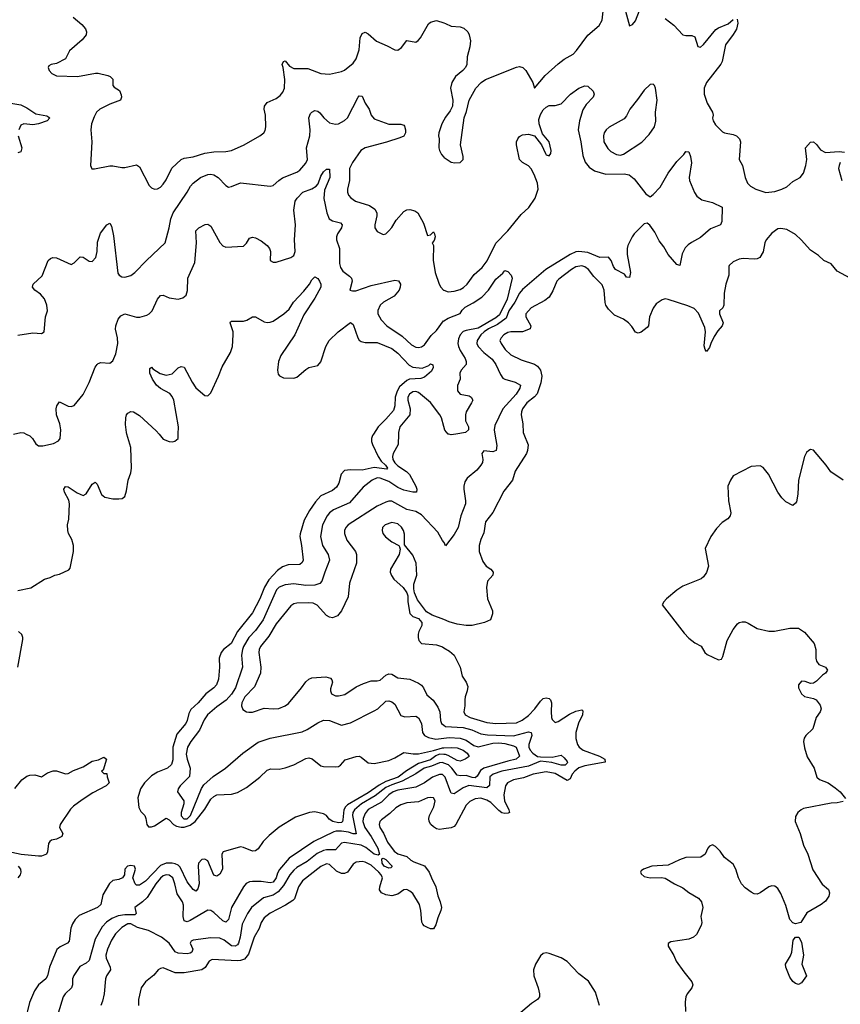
# Model space of a CAD drawing. Header units: inches. Extents: x 2001573 to 2220545, y 644482 to 846830.
# Tile 733 of 755: x 2157142 to 2162671, y 806159 to 812792. Entities that reach past the tile are written whole.
import ezdxf

# ---------------------------------------------------------------- set-up
doc = ezdxf.new("R2010")
doc.units = ezdxf.units.IN
doc.header["$MEASUREMENT"] = 0
for name, color, linetype in [('C1850', 7, 'Continuous'), ('C1851', 7, 'Continuous'), ('C1860', 7, 'Continuous'), ('C1861', 7, 'Continuous')]:
    doc.layers.add(name, color=color, linetype=linetype)

msp = doc.modelspace()

# ---------------------------------------------------------------- linework, layer by layer
at = {"layer": 'C1850', "color": 5}
for points, elevation in [([(2157130, 808946.7), (2157216.3, 808963.7), (2157310, 809022), (2157346.8, 809033.2), (2157378, 809050), (2157410, 809057.3), (2157474, 809086), (2157483.2, 809096.8), (2157504, 809210), (2157505.1, 809250), (2157494, 809290), (2157471.1, 809330), (2157466, 809350), (2157464.7, 809390), (2157472.9, 809427.1), (2157478.1, 809530), (2157474.2, 809554.2), (2157443.9, 809610), (2157440.3, 809630), (2157450, 809648.4), (2157470, 809645.8), (2157530, 809603.9), (2157570, 809586.7), (2157590, 809597.1), (2157630, 809663), (2157650, 809676.3), (2157663.8, 809663.8), (2157694.1, 809594.1), (2157715.6, 809575.6), (2157770, 809564.4), (2157810, 809564.6), (2157832.5, 809567.5), (2157850, 809579.1), (2157862.2, 809617.8), (2157872.5, 809690), (2157890, 809739.1), (2157895.7, 809770), (2157890.5, 809910), (2157864.7, 810000)], 320), ([(2157186.8, 810000), (2157210, 809988.3), (2157228.3, 809970), (2157250, 809935.3), (2157270, 809920.2), (2157298.8, 809921.2), (2157370, 809938), (2157404.4, 809955.6), (2157414.7, 809970), (2157417.5, 810000)], 340), ([(2159525.9, 810000), (2159519.8, 809990), (2159512, 809970), (2159512.1, 809950), (2159519.2, 809930), (2159556.8, 809850), (2159578.1, 809818.1), (2159607.1, 809790), (2159620.7, 809770), (2159616.1, 809763.9), (2159530, 809774.5), (2159450, 809757.7), (2159370, 809760.7), (2159330, 809754.3), (2159307.5, 809730), (2159292, 809670), (2159276.6, 809643.4), (2159250, 809620.3), (2159170, 809583.5), (2159135.6, 809544.4), (2159094.5, 809485.5), (2159059, 809421), (2159031.1, 809328.9), (2159029.2, 809310), (2159041.4, 809250), (2159052.6, 809150), (2159045.7, 809134.3), (2159030, 809122.7), (2158950, 809119.3), (2158913, 809107), (2158878.1, 809081.9), (2158820.5, 809019.5), (2158792, 808970), (2158760.8, 808890), (2158710, 808795.9), (2158609, 808670), (2158567.1, 808590), (2158515.5, 808550), (2158498.8, 808530), (2158486.2, 808490), (2158487.5, 808430), (2158481.3, 808350), (2158468.9, 808311.1), (2158450.2, 808290), (2158395.3, 808250), (2158345.3, 808190), (2158294.3, 808145.7), (2158281.4, 808118.6), (2158270.9, 808070), (2158262, 808050), (2158200.7, 807979.3), (2158174.3, 807890), (2158173.6, 807806.4), (2158165.1, 807774.9), (2158138.6, 807750), (2158070, 807722.8), (2158030, 807696.9), (2157984, 807650), (2157956.1, 807610), (2157939, 807550), (2157944.6, 807484.6), (2157958.2, 807458.2), (2157984.7, 807430), (2157992.9, 807410), (2157998.5, 807370), (2158010, 807353.7), (2158030, 807353.6), (2158050, 807362.2), (2158130, 807412.2), (2158150, 807402.2), (2158179.5, 807370), (2158198.9, 807358.9), (2158230, 807351.8), (2158250, 807352.9), (2158290, 807365.9), (2158323.9, 807390), (2158390, 807472.9), (2158430, 807540.9), (2158450, 807558.9), (2158470, 807569), (2158570, 807575.1), (2158610, 807585.7), (2158670, 807620.5), (2158761.2, 807690), (2158810, 807735.4), (2158835.1, 807744.9), (2158890, 807743.9), (2158930, 807750.8), (2158990, 807772.8), (2159070, 807814.5), (2159090, 807818.2), (2159113.5, 807813.5), (2159170, 807764.3), (2159190, 807759.8), (2159270, 807758), (2159290, 807760.2), (2159304.4, 807770), (2159334.3, 807805.7), (2159410, 807829.3), (2159430, 807830.2), (2159443.3, 807823.2), (2159490, 807786.6), (2159530, 807780.7), (2159630, 807801.4), (2159670, 807819.1), (2159730, 807854.7), (2159793.4, 807846.6), (2159830, 807847), (2159931.1, 807868.9), (2159990, 807886.9), (2160000, 807887.2)], 320), ([(2158081.9, 810000), (2158110, 809966.4), (2158149.2, 809950.8), (2158170, 809947.7), (2158186.6, 809953.4), (2158209.2, 809970.8), (2158209.9, 810000)], 320), ([(2159693.4, 810000), (2159691, 809930), (2159659.5, 809870), (2159653.5, 809850), (2159656.9, 809830), (2159670, 809807), (2159690, 809786.8), (2159749.2, 809749.2), (2159768.2, 809728.2), (2159811.5, 809650), (2159817.9, 809630), (2159815.3, 809610), (2159791.9, 809608.1), (2159730, 809621.5), (2159690, 809640.8), (2159630, 809679.9), (2159570, 809703), (2159550, 809706.4), (2159518, 809690), (2159456.2, 809643.8), (2159363.3, 809536.7), (2159256.5, 809490), (2159230.2, 809470), (2159212.9, 809450), (2159182.1, 809390), (2159168.9, 809310), (2159181.5, 809250), (2159220.1, 809190), (2159230.2, 809150), (2159197.5, 809070), (2159178.6, 809010), (2159165.2, 808994.8), (2159130, 808983.4), (2159070, 808979.5), (2158990, 808990.6), (2158930, 808985.6), (2158890.3, 808970), (2158872.7, 808950), (2158781.6, 808750), (2158730, 808676.8), (2158686.9, 808630), (2158650, 808568.6), (2158642.5, 808550), (2158636.6, 808510), (2158644.2, 808430), (2158596.6, 808290), (2158570, 808248.4), (2158533.3, 808206.7), (2158470, 808161.9), (2158407.8, 808110), (2158384.4, 808075.6), (2158354, 808006), (2158295.6, 807930), (2158271.9, 807890), (2158264.9, 807844.9), (2158270.1, 807810.1), (2158290.4, 807749.6), (2158285.8, 807694.2), (2158223.1, 807630), (2158210.3, 807610), (2158205.7, 807590), (2158247.6, 807530), (2158248, 807510), (2158230.1, 807450), (2158230, 807429.1), (2158247.5, 807407.5), (2158270, 807409.2), (2158293.9, 807430), (2158366.7, 807613.3), (2158382.3, 807637.7), (2158445.7, 807694.3), (2158529.3, 807750), (2158646, 807850), (2158750, 807925.2), (2158830, 807950.9), (2159045.9, 807994.1), (2159079.6, 808010), (2159150, 808056), (2159190, 808073.4), (2159230, 808071.5), (2159310, 808039.5), (2159370, 808054.9), (2159530, 808135.5), (2159554.3, 808150), (2159610, 808200.3), (2159630, 808203.1), (2159650, 808197.4), (2159670, 808180.4), (2159710, 808103.7), (2159735.9, 808095.9), (2159810, 808099.6), (2159830, 808088.5), (2159849.1, 808050), (2159856.5, 807990), (2159870.2, 807970.2), (2159897.2, 807957.2), (2159945.5, 807945.5), (2160000, 807951.6)], 340), ([(2160000, 809271.8), (2159990, 809282.9), (2159959, 809339), (2159850, 809456.3), (2159810, 809479.7), (2159750, 809492.4), (2159650, 809547.8), (2159630, 809547.8), (2159610, 809541.2), (2159550, 809514.2), (2159356, 809390), (2159339.6, 809370), (2159331.6, 809350), (2159330.3, 809330), (2159346.3, 809286.3), (2159403.7, 809210), (2159410.3, 809190), (2159410.3, 809130.3), (2159364.4, 808995.6), (2159355.3, 808904.7), (2159311, 808809), (2159283, 808777), (2159250, 808763.5), (2159230, 808767.8), (2159210, 808779.3), (2159146.8, 808846.8), (2159120.5, 808860.5), (2159090, 808863.9), (2159010, 808861.6), (2158990, 808856.4), (2158970, 808842.6), (2158870, 808723.1), (2158821.5, 808638.5), (2158764, 808570), (2158755.3, 808550), (2158754.1, 808530), (2158767.6, 808430), (2158765.5, 808390), (2158723.5, 808296.5), (2158658.1, 808230), (2158638.9, 808190), (2158637.6, 808170), (2158645.9, 808145.9), (2158669.4, 808129.4), (2158686.5, 808126.5), (2158710, 808127.2), (2158790, 808152.9), (2158850, 808148.3), (2158888.3, 808151.7), (2158929.9, 808170.1), (2158953.7, 808186.3), (2159041.4, 808290), (2159070, 808331.4), (2159090, 808350.2), (2159110, 808359.1), (2159204, 808364), (2159235.1, 808355.1), (2159244.8, 808344.8), (2159248.9, 808330), (2159236.4, 808283.6), (2159235.6, 808270), (2159243.2, 808250), (2159270, 808236.3), (2159290, 808236.1), (2159333.3, 808246.7), (2159410, 808297.6), (2159459.1, 808320.9), (2159510, 808338.2), (2159550, 808336.9), (2159570, 808343.2), (2159610, 808376.2), (2159630, 808384.2), (2159650, 808382), (2159690, 808359.3), (2159770, 808349.3), (2159830, 808322.8), (2159848.3, 808308.4), (2159862.3, 808290), (2159884.6, 808244.6), (2159928.3, 808208.3), (2159959.9, 808159.9), (2159972.9, 808130), (2159978.3, 808070), (2159985, 808050), (2160000, 808038.6)], 360), ([(2160000, 808750.3), (2159920.5, 808780.5), (2159882, 808802), (2159822.9, 808882.9), (2159802.7, 808930), (2159797.6, 808957.6), (2159798.7, 808990), (2159817.7, 809050), (2159812.9, 809130), (2159790, 809183.7), (2159734.2, 809254.2), (2159734, 809326), (2159727.9, 809350), (2159713.7, 809373.7), (2159690, 809395.2), (2159650, 809405.4), (2159605.3, 809390), (2159587.3, 809370), (2159583.5, 809350), (2159589.3, 809330), (2159607.2, 809307.2), (2159650, 809275.2), (2159696, 809250), (2159701.4, 809241.4), (2159704.9, 809224.9), (2159699.3, 809190), (2159640.3, 809090), (2159638.7, 809070), (2159646.6, 809046.6), (2159663, 809023), (2159726, 808966), (2159750.6, 808930.6), (2159757.3, 808910), (2159758, 808870), (2159770.7, 808790.7), (2159790, 808771.3), (2159830, 808758), (2159850.7, 808730.7), (2159850.7, 808710), (2159830.4, 808670), (2159827.2, 808652.8), (2159825.7, 808630), (2159830.4, 808610), (2159850, 808588.8), (2159950, 808581.6), (2159990, 808566), (2160000, 808560.3)], 380), ([(2157129.2, 808430), (2157164.1, 808615.9), (2157164.5, 808630), (2157156.2, 808650), (2157135.1, 808670)], 320), ([(2157110, 807612.7), (2157156.2, 807670), (2157190, 807695.3), (2157210, 807703), (2157244, 807704), (2157290, 807691.3), (2157330, 807718.8), (2157367.8, 807732.2), (2157390, 807732.2), (2157450, 807710.4), (2157470, 807714.4), (2157505.7, 807734.3), (2157570, 807758.5), (2157630, 807796.5), (2157673.8, 807806.2), (2157710, 807824), (2157726.8, 807810), (2157703.6, 807736.4), (2157694, 807730), (2157710, 807714), (2157730, 807714), (2157731, 807691), (2157744.7, 807650), (2157726, 807630), (2157635.9, 807584.1), (2157563.8, 807536.2), (2157505.4, 807494.6), (2157485.5, 807474.5), (2157416, 807370), (2157411.3, 807350), (2157434, 807310), (2157426, 807290), (2157390, 807272), (2157356.3, 807263.7), (2157344.9, 807255.1), (2157337.3, 807242.7), (2157330, 807186), (2157322, 807170), (2157290, 807157.2), (2157270, 807156), (2157151.5, 807168.5), (2157090, 807182.5)], 280), ([(2160000, 807841.6), (2159970, 807843.1), (2159946.2, 807833.8), (2159910, 807805.9), (2159830, 807780.1), (2159748.7, 807731.3), (2159691.4, 807690), (2159610, 807659.8), (2159564.2, 807635.8), (2159490, 807583.5), (2159350, 807501.6), (2159336.7, 807490), (2159326.7, 807470), (2159318.9, 807401.1), (2159316.6, 807390), (2159310, 807383.9), (2159290, 807381.3), (2159251.2, 807391.2), (2159227.1, 807407.1), (2159210, 807429.8), (2159190, 807441.8), (2159130, 807455.7), (2159094, 807450), (2158999.5, 807420.5), (2158890, 807351.9), (2158823.1, 807296.9), (2158783.6, 807256.4), (2158750, 807206.6), (2158730, 807193.1), (2158710, 807189.8), (2158650, 807215.4), (2158630, 807218.8), (2158513.5, 807186.5), (2158503.8, 807170), (2158508.7, 807070), (2158490, 807035.3), (2158470, 807021), (2158449.2, 807029.2), (2158410, 807125.7), (2158390, 807137.2), (2158370, 807134.1), (2158347.2, 807110), (2158344.6, 807090), (2158352.3, 806970), (2158342.7, 806937.3), (2158330, 806921.1), (2158310, 806932.1), (2158270, 806982.9), (2158222.5, 807082.5), (2158210, 807095.6), (2158190, 807105.7), (2158169.6, 807109.6), (2158130, 807108.5), (2158090, 807093.3), (2157990, 806988.7), (2157950, 806960.8), (2157930, 806962), (2157920.5, 806970), (2157903.6, 807010), (2157921.7, 807070), (2157915, 807090), (2157890, 807093.9), (2157869.2, 807090), (2157850.3, 807070), (2157848.4, 807030), (2157834, 807010), (2157810, 806999.1), (2157770, 806992), (2157747, 806973), (2157703.1, 806896.9), (2157688.9, 806830), (2157667.6, 806810), (2157543.7, 806756.3), (2157515.3, 806730), (2157498.1, 806701.9), (2157487.3, 806672.7), (2157474.9, 806585.1), (2157463.7, 806570), (2157414.4, 806545.6), (2157392.3, 806527.7), (2157342.3, 806410), (2157330.1, 806349.9), (2157318.6, 806330), (2157270, 806288.9), (2157242.7, 806250), (2157207.3, 806170), (2157179.6, 806050)], 320), ([(2160000, 807783.2), (2159990, 807787), (2159970, 807785.3), (2159916.8, 807763.2), (2159867.9, 807750), (2159810, 807710.9), (2159718.9, 807661.1), (2159650, 807637.9), (2159610, 807619), (2159537.7, 807562.3), (2159445.5, 807510), (2159398.5, 807470), (2159386.3, 807450), (2159384, 807430), (2159410, 807307.9), (2159390, 807306.7), (2159358.4, 807318.4), (2159310, 807326.1), (2159273.9, 807326.1), (2159258.4, 807321.6), (2159123.8, 807256.2), (2158957.5, 807142.5), (2158892.3, 807067.7), (2158878.4, 807041.6), (2158869.4, 807010), (2158850, 806981), (2158830, 806977), (2158770, 806986.5), (2158710, 806986.2), (2158690, 806982.8), (2158668.1, 806971.9), (2158649.1, 806950), (2158568.3, 806811.7), (2158550.1, 806729.9), (2158530, 806712.6), (2158510, 806721), (2158450, 806778), (2158430, 806790.8), (2158410, 806792.8), (2158290, 806722.2), (2158270, 806713.7), (2158250, 806721.6), (2158242.6, 806750), (2158246.7, 806826.8), (2158239.8, 806850), (2158203, 806903), (2158188.5, 806970), (2158174, 807010), (2158150, 807029.3), (2158130, 807030.9), (2158110, 807023.4), (2158090, 807008.3), (2158059.2, 806970), (2158001.4, 806878.6), (2157970, 806848.7), (2157917.8, 806810), (2157927.8, 806770), (2157918.9, 806761.1), (2157850, 806760.6), (2157805.9, 806754.1), (2157762.5, 806737.5), (2157727.1, 806712.9), (2157698.9, 806681.1), (2157650, 806598), (2157610, 806454.8), (2157590, 806435.9), (2157547.3, 806412.7), (2157506.2, 806353.8), (2157498.6, 806330), (2157498.5, 806290), (2157491.5, 806270), (2157448.9, 806230), (2157435.3, 806210), (2157400.9, 806099.1)], 340), ([(2160000, 807696.9), (2159990, 807706.6), (2159970, 807707.8), (2159924, 807690), (2159868.5, 807651.5), (2159810, 807620.9), (2159690, 807601), (2159659, 807590), (2159628.7, 807570), (2159579, 807521), (2159490, 807470.8), (2159470, 807443.7), (2159456.3, 807410), (2159455, 807390), (2159467.8, 807350), (2159509.7, 807290), (2159554.6, 807210), (2159566.7, 807170), (2159557.1, 807162.9), (2159530, 807170.5), (2159474.2, 807214.2), (2159442.9, 807230), (2159330, 807249.3), (2159310, 807244), (2159270, 807200.5), (2159210, 807199.1), (2159190, 807194.8), (2159145.5, 807174.5), (2159078.9, 807121.1), (2159010, 807079.3), (2158990, 807061.6), (2158962.7, 807030), (2158920.2, 806959.8), (2158884.6, 806915.4), (2158850, 806894.4), (2158784, 806876), (2158703, 806810), (2158676, 806770), (2158641.9, 806698.1), (2158628.4, 806610), (2158616.3, 806570), (2158610, 806559.4), (2158593.1, 806550), (2158570, 806553.6), (2158519.8, 806590), (2158490, 806604.9), (2158430, 806606.4), (2158310.2, 806589.8), (2158296.5, 806583.5), (2158291.5, 806570), (2158309.2, 806530), (2158302.8, 806510), (2158290, 806502.4), (2158270, 806498.8), (2158210, 806502.3), (2158190, 806512.1), (2158149.7, 806570), (2158098.3, 806610), (2158010, 806655.5), (2157935.6, 806675.6), (2157890, 806699.9), (2157870, 806701.1), (2157830, 806675.8), (2157787.3, 806632.7), (2157761.3, 806590), (2157733.5, 806530), (2157722.1, 806490), (2157723.9, 806470), (2157752.9, 806410), (2157753.1, 806390), (2157727.8, 806350), (2157720.3, 806330), (2157711.7, 806228.3), (2157699.9, 806180.1), (2157688.3, 806151.7)], 360), ([(2160000, 807341.3), (2159970, 807337.1), (2159950, 807341.6), (2159930, 807353.8), (2159912.9, 807370), (2159901.7, 807390), (2159898.5, 807410), (2159902.4, 807430), (2159933.1, 807490), (2159942.2, 807530), (2159931.2, 807550), (2159910, 807553.1), (2159890, 807549.8), (2159830, 807523.9), (2159750, 807515), (2159710, 807503.7), (2159677.1, 807482.9), (2159635.9, 807444.1), (2159579.1, 807400.9), (2159568.4, 807390), (2159563, 807370), (2159568.7, 807350), (2159592.3, 807312.3), (2159620.6, 807250), (2159665.4, 807190), (2159690, 807172.5), (2159750, 807154.2), (2159777.3, 807130), (2159798.5, 807118.5), (2159870, 807092), (2159902, 807050), (2159916.5, 807010), (2159946.8, 806950), (2159958.3, 806890), (2159974.8, 806850), (2159983.5, 806810), (2159980.2, 806790), (2159958.5, 806741.5), (2159945.3, 806694.7), (2159930, 806668.2), (2159910, 806668.1), (2159890, 806675.9), (2159867.9, 806687.9), (2159858.7, 806698.7), (2159852.1, 806712.1), (2159845.2, 806790), (2159836.1, 806830), (2159790, 806904.2), (2159770, 806922), (2159750, 806932.2), (2159730, 806929.8), (2159690, 806900.3), (2159650, 806889.9), (2159610, 806896.8), (2159580.5, 806910), (2159567.2, 806930), (2159568.7, 806950), (2159585.5, 807010), (2159577.8, 807030), (2159561.3, 807050), (2159510, 807096.7), (2159470, 807116.7), (2159450, 807121.3), (2159410, 807117), (2159390, 807102), (2159351.5, 807048.5), (2159330, 807039.3), (2159310, 807039.3), (2159276.2, 807056.2), (2159230, 807100.3), (2159210, 807104.1), (2159170, 807086.5), (2159048.5, 806991.5), (2159020.4, 806950), (2158993.6, 806870), (2158982, 806858), (2158933.3, 806826.6), (2158830, 806772.6), (2158790, 806740.3), (2158770.1, 806710), (2158754.8, 806670), (2158721.9, 806610), (2158684.3, 806495.7), (2158656.2, 806463.8), (2158630, 806452.9), (2158610, 806451.1), (2158440.1, 806459.9), (2158418.3, 806450), (2158392.7, 806407.3), (2158370, 806391.6), (2158250.7, 806370.7), (2158190, 806369.9), (2158110, 806403.5), (2158090, 806400.4), (2158075.3, 806390), (2158045.4, 806354.6), (2157989.1, 806310), (2157961.1, 806270), (2157942.7, 806190), (2157943.8, 806150)], 380), ([(2157131.6, 807090), (2157147.2, 807070), (2157150.3, 807050), (2157144.9, 807030), (2157130.4, 807010)], 280)]:
    msp.add_lwpolyline(points, dxfattribs=dict(at, elevation=elevation))
at = {"layer": 'C1850', "color": 5, "elevation": 360}
msp.add_lwpolyline([(2159630, 807075.7), (2159597.6, 807090), (2159584, 807110), (2159581.8, 807138.2), (2159590, 807143.6), (2159610, 807134.5), (2159651, 807090), (2159650, 807086), (2159642.6, 807077.4)], close=True, dxfattribs=at)
at = {"layer": 'C1851', "color": 5}
for points, elevation in [([(2157502.8, 812810), (2157560.9, 812760.9), (2157586, 812730), (2157593, 812710), (2157590.5, 812690), (2157564.2, 812655.8), (2157478, 812582), (2157450.4, 812529.6), (2157390, 812497.2), (2157354, 812490), (2157338, 812482), (2157334, 812470), (2157342, 812450), (2157358, 812430), (2157390, 812414), (2157530.7, 812410.7), (2157652.1, 812432.1), (2157671.8, 812431.8), (2157736, 812416), (2157750.8, 812410), (2157770, 812390.8), (2157770.7, 812350), (2157778.5, 812338.5), (2157815.3, 812315.2), (2157825.8, 812285.9), (2157827.2, 812270), (2157820.5, 812250), (2157750, 812223.2), (2157682.4, 812190), (2157659.5, 812170), (2157643, 812137), (2157627.2, 812090), (2157622.6, 812050), (2157628.5, 811970), (2157618.8, 811810), (2157627.5, 811787.5), (2157647.1, 811787.1), (2157750, 811808.7), (2157770, 811808.5), (2157830, 811795.5), (2157850, 811796.3), (2157930, 811815.5), (2157950, 811802), (2158014.7, 811674.7), (2158030, 811659.3), (2158050, 811650.4), (2158070, 811653.7), (2158090, 811664.2), (2158110, 811683.7), (2158130, 811712.7), (2158168, 811792), (2158230, 811851.5), (2158250, 811860.2), (2158310, 811869.2), (2158390, 811892.8), (2158450, 811902), (2158530, 811903.8), (2158570, 811912), (2158653.6, 811950), (2158759.3, 812010), (2158786, 812030), (2158795.3, 812044.7), (2158800.5, 812070), (2158797.2, 812150), (2158788.8, 812190), (2158791.2, 812210), (2158810, 812233.7), (2158870, 812261.7), (2158897.4, 812282.6), (2158915.9, 812304.1), (2158927.2, 812330), (2158929, 812390), (2158918, 812470), (2158909.8, 812490), (2158919, 812510), (2158930, 812514.4), (2158960.2, 812480.2), (2158990, 812464), (2159083.4, 812463.4), (2159170, 812428.7), (2159230, 812425.3), (2159310, 812442.4), (2159330, 812453), (2159390, 812500.3), (2159410, 812528.5), (2159429.2, 812590), (2159435.6, 812670), (2159450, 812700.4), (2159470, 812708.2), (2159490, 812696.4), (2159546.7, 812646.7), (2159617, 812617), (2159670, 812588.4), (2159690, 812586), (2159714.1, 812605.9), (2159750, 812652.4), (2159810, 812641.7), (2159827, 812653), (2159842.6, 812670), (2159896.6, 812763.4), (2159910, 812776.3), (2159950, 812787.3), (2160000, 812771)], 380), ([(2157070, 812232.8), (2157150, 812218.4), (2157190, 812199.4), (2157250, 812157.1), (2157324.4, 812144.4), (2157345.5, 812130), (2157327.7, 812110), (2157270, 812089.9), (2157230, 812083.4), (2157170.2, 812089.8), (2157150, 812082), (2157136.3, 812050)], 360), ([(2157130, 810667.7), (2157230, 810682.8), (2157290, 810678), (2157308, 810690), (2157317.2, 810790), (2157329.3, 810830.7), (2157325.1, 810870), (2157310, 810912.7), (2157282, 810942), (2157243.7, 810970), (2157229.5, 810990), (2157232.3, 811010), (2157293, 811067), (2157335.1, 811170), (2157350, 811183.7), (2157365.2, 811190), (2157390, 811188.9), (2157490, 811144), (2157510, 811154), (2157550, 811194), (2157570, 811193), (2157610, 811166), (2157630, 811163.1), (2157655, 811190), (2157664.2, 811230), (2157667.1, 811292.9), (2157686.8, 811353.2), (2157730, 811410.6), (2157750, 811421), (2157761.1, 811401.1), (2157775.4, 811335.4), (2157804.6, 811084.6), (2157811.7, 811071.7), (2157830, 811060.4), (2157850, 811057.6), (2157890, 811068.7), (2157918.7, 811090), (2157995.8, 811170), (2158122.6, 811290), (2158149.8, 811390), (2158159.6, 811450), (2158176.1, 811490), (2158270.7, 811630), (2158292.7, 811670), (2158310.9, 811690), (2158361, 811730), (2158410, 811750.1), (2158430, 811751.8), (2158450, 811746.4), (2158479.5, 811730), (2158530, 811674.4), (2158550, 811664.2), (2158570, 811667.7), (2158630, 811692.8), (2158830, 811670.3), (2158850, 811675.3), (2158888.2, 811710), (2158913.6, 811726.4), (2159010, 811765.8), (2159030, 811778.5), (2159070, 811825.7), (2159081.2, 811850), (2159074.8, 811930), (2159096.3, 812010), (2159099.5, 812050), (2159089.7, 812130), (2159100.7, 812159.3), (2159110, 812170.4), (2159130, 812179.5), (2159150, 812175.3), (2159164.1, 812164.1), (2159190.3, 812130), (2159230, 812098), (2159270, 812088.4), (2159290, 812091.8), (2159330, 812113.7), (2159350, 812130.4), (2159423.1, 812270), (2159430, 812279.5), (2159450, 812277.3), (2159470.3, 812230), (2159497.4, 812190), (2159510.3, 812150), (2159530, 812124.4), (2159628.9, 812088.9), (2159710, 812087.5), (2159730, 812080.8), (2159734.8, 812074.8), (2159742, 812050), (2159741.8, 812030), (2159730, 812008.7), (2159703.9, 811996.1), (2159613.3, 811966.7), (2159470, 811928.2), (2159441.5, 811910), (2159383.9, 811830), (2159364.4, 811790), (2159365.2, 811710), (2159350.2, 811650), (2159350.3, 811630), (2159358.3, 811610), (2159372.5, 811592.5), (2159405.3, 811570), (2159499.8, 811539.8), (2159535.9, 811515.9), (2159547.9, 811490), (2159549.1, 811470), (2159534.3, 811410), (2159535.3, 811390), (2159550, 811366), (2159590, 811345.5), (2159610, 811350.4), (2159630, 811368.7), (2159650, 811392.2), (2159679, 811441), (2159730, 811499.7), (2159750, 811510.2), (2159770, 811513.5), (2159804, 811504), (2159823.7, 811490), (2159862.2, 811422.2), (2159890, 811338), (2159910, 811342), (2159930, 811362), (2159936, 811350), (2159941, 811330), (2159934.4, 811305.6), (2159922, 811290), (2159930.8, 811270.8), (2159927.5, 811172.5), (2159940.8, 811090), (2159968.1, 811010), (2159979.8, 810990), (2159997.8, 810970), (2160000, 810969.2)], 360), ([(2160000, 812116.5), (2159986.4, 812090), (2159966.7, 812030), (2159964.9, 812010), (2159968.7, 811990), (2159966.7, 811930), (2159970.4, 811910), (2159983.6, 811883.6), (2160000, 811866.4)], 380), ([(2157132.5, 812010), (2157157.8, 811930), (2157150, 811902.9), (2157130, 811894.8)], 360), ([(2157417.5, 810000), (2157420.4, 810030), (2157411.9, 810070), (2157389.7, 810130), (2157387.8, 810170), (2157392, 810190), (2157410, 810217.3), (2157470, 810188.9), (2157490, 810186.4), (2157510, 810194), (2157570, 810267.3), (2157610, 810348), (2157649.8, 810450.2), (2157664.5, 810470), (2157670, 810476.3), (2157690, 810482), (2157750, 810478.8), (2157770, 810494.8), (2157790, 810541), (2157803.5, 810610), (2157801.8, 810650), (2157787.3, 810707.3), (2157789.4, 810730), (2157806.2, 810773.8), (2157823.5, 810796.5), (2157850, 810811.5), (2157930, 810787.8), (2157952.5, 810787.5), (2157999.1, 810800.9), (2158015.1, 810810), (2158035.1, 810830), (2158070.9, 810909.1), (2158090, 810934.9), (2158110, 810936.4), (2158150, 810918.7), (2158210, 810910.5), (2158242, 810918), (2158264.1, 810935.9), (2158273.1, 810966.9), (2158275.3, 811050), (2158322.5, 811157.5), (2158333.4, 811290), (2158328.3, 811370), (2158349, 811391), (2158392.4, 811412.4), (2158410, 811414.4), (2158430, 811401.6), (2158490, 811290.6), (2158510, 811267.7), (2158530, 811259.1), (2158650, 811265.5), (2158670, 811286.8), (2158690, 811320.7), (2158710, 811327.7), (2158730, 811323), (2158770, 811301.6), (2158810.4, 811270), (2158826, 811250), (2158832.7, 811230), (2158830.7, 811170.7), (2158850, 811158.8), (2158870, 811159.1), (2158970, 811190.3), (2158990, 811204.4), (2158998, 811230), (2158992.7, 811310), (2159000.2, 811410), (2158989.8, 811510), (2158998.4, 811570), (2159010.9, 811590), (2159049.9, 811630.1), (2159110, 811651.8), (2159140.3, 811670), (2159152.6, 811687.4), (2159170, 811737), (2159190, 811767.6), (2159210, 811784.6), (2159230, 811786), (2159231.2, 811730), (2159196.2, 811643.8), (2159191.3, 811588.7), (2159210.7, 811490.7), (2159228.1, 811450), (2159250, 811436.5), (2159304, 811424), (2159314.9, 811410), (2159310.1, 811389.9), (2159283.6, 811350), (2159276.1, 811330), (2159275.8, 811310), (2159296.5, 811250), (2159296.1, 811150), (2159302.9, 811122.9), (2159319, 811099), (2159365.3, 811065.3), (2159378, 811050), (2159381.7, 811030), (2159366, 810970), (2159384.5, 810964.5), (2159406.6, 810966.6), (2159510, 811000.8), (2159670, 811037.2), (2159693.4, 811033.4), (2159706.7, 811010), (2159705.8, 810990), (2159698.6, 810970), (2159664.7, 810930), (2159592.6, 810890), (2159571, 810870), (2159554.1, 810834.1), (2159555.2, 810810), (2159577.8, 810770), (2159616.5, 810730), (2159719.4, 810659.4), (2159782.6, 810602.6), (2159810, 810586), (2159830, 810583.5), (2159850, 810587.4), (2159870, 810600.7), (2159914.9, 810665.1), (2159950, 810698.7), (2159997.5, 810762.5), (2160000, 810764)], 340), ([(2158209.9, 810000), (2158211.1, 810048.9), (2158181.3, 810230), (2158170, 810254.5), (2158153.7, 810273.7), (2158090, 810307.6), (2158064.4, 810330), (2158037.6, 810370), (2158019.1, 810410), (2158018, 810442), (2158030, 810450.4), (2158039.5, 810439.5), (2158088.6, 810408.6), (2158130, 810397.8), (2158170, 810406.3), (2158210, 810446), (2158230, 810455.6), (2158250, 810450.4), (2158303.9, 810350), (2158330, 810313.1), (2158390, 810260.4), (2158410, 810258), (2158430, 810277.3), (2158482.5, 810390), (2158506.2, 810453.8), (2158562.9, 810550), (2158569.7, 810570.3), (2158575.1, 810590), (2158581.6, 810670), (2158579.7, 810690), (2158559.5, 810750), (2158562.7, 810757.3), (2158570, 810762), (2158650, 810760.9), (2158672.1, 810767.9), (2158710, 810790.5), (2158730, 810790.4), (2158790, 810757), (2158810, 810751.8), (2158830, 810753.4), (2158850, 810761.7), (2158921.6, 810810), (2158956.9, 810843.1), (2158987.4, 810890), (2159057.2, 810962.8), (2159094.3, 811010), (2159110, 811040.7), (2159130, 811059.1), (2159150, 811048.2), (2159161.7, 811030), (2159171.1, 811010), (2159170.2, 810990), (2159130, 810915.1), (2159056.7, 810803.3), (2158996.6, 810670), (2158901.4, 810530), (2158887, 810490), (2158880.2, 810430), (2158884.1, 810404.1), (2158891.8, 810391.8), (2158919.9, 810379.9), (2158990, 810377.1), (2159010, 810383), (2159070, 810436.4), (2159090, 810448.4), (2159150, 810461.6), (2159170, 810487.3), (2159204.1, 810590), (2159227.6, 810630), (2159288.5, 810690), (2159370, 810753), (2159390, 810738.8), (2159420.2, 810650), (2159430, 810632.2), (2159443.4, 810623.4), (2159470, 810617.1), (2159550, 810617.7), (2159650, 810577.9), (2159690, 810546.1), (2159765.3, 810465.3), (2159790, 810452.4), (2159854.4, 810445.6), (2159897.7, 810462.3), (2159910, 810473.5), (2159926.1, 810466.1), (2159928.7, 810448.7), (2159916.7, 810423.3), (2159870, 810383.2), (2159844.4, 810375.6), (2159769.3, 810370.7), (2159750, 810361.1), (2159702.1, 810317.9), (2159684.9, 810290), (2159671.9, 810250), (2159668.7, 810190), (2159659.8, 810160.2), (2159610, 810100.2), (2159556.6, 810050), (2159525.9, 810000)], 320), ([(2160000, 810051.5), (2159983.2, 810110), (2159973.6, 810130), (2159910, 810213), (2159830, 810280.7), (2159810, 810287.3), (2159790, 810284), (2159768.7, 810270), (2159757.7, 810250), (2159756.4, 810230), (2159773.2, 810170), (2159769.6, 810130.4), (2159704.1, 810050), (2159693.7, 810010), (2159693.4, 810000)], 340), ([(2157864.7, 810000), (2157861.9, 810010), (2157856, 810064), (2157857.6, 810110), (2157862.6, 810130), (2157870, 810141.6), (2157890, 810152.2), (2157910, 810150.3), (2157950, 810125.7), (2158062.8, 810022.8), (2158081.9, 810000)], 320), ([(2157100.7, 810000), (2157150, 810011.1), (2157170, 810008.5), (2157186.8, 810000)], 340)]:
    msp.add_lwpolyline(points, dxfattribs=dict(at, elevation=elevation))
at = {"layer": 'C1860', "color": 5}
for points, elevation in [([(2160538.2, 810000), (2160568.2, 809928.2), (2160563.6, 809890), (2160556.1, 809870), (2160480.2, 809750), (2160463.1, 809690), (2160404, 809616), (2160330, 809472.3), (2160279.7, 809410), (2160270, 809336), (2160248.7, 809291.3), (2160236.8, 809250), (2160238.6, 809210), (2160262, 809142), (2160285.7, 809110), (2160315.8, 809090), (2160332.3, 809070), (2160328.9, 809050), (2160294.4, 809010), (2160286.5, 808966.5), (2160293.8, 808890), (2160327.2, 808810), (2160327, 808790), (2160314, 808750), (2160274.8, 808730), (2160190, 808710.8), (2160149.8, 808709.8), (2160090, 808719.8), (2160036.4, 808736.4), (2160000, 808750.3)], 380), ([(2160344, 810000), (2160356.1, 809923.9), (2160351.4, 809890), (2160330, 809879.8), (2160270, 809887.3), (2160255.8, 809870), (2160262, 809830), (2160259.5, 809810), (2160248.5, 809790), (2160223, 809757), (2160157.4, 809702.6), (2160142.2, 809677.8), (2160134.6, 809650), (2160134.6, 809630), (2160146, 809550), (2160144.9, 809530), (2160113.7, 809450), (2160096.1, 809370), (2160070, 809323.7), (2160010, 809248), (2160001.6, 809270), (2160000, 809271.8)], 360), ([(2160081.6, 810000), (2160050, 809995.1), (2160032.4, 810000)], 340), ([(2162690, 809689.6), (2162606.5, 809746.5), (2162575.8, 809790), (2162490, 809892.7), (2162470, 809897.2), (2162458, 809890), (2162444.1, 809875.9), (2162430, 809848.7), (2162388.7, 809690), (2162383.8, 809596.2), (2162374.9, 809545.1), (2162370, 809535.3), (2162350, 809519), (2162304.8, 809544.8), (2162277.2, 809570), (2162250, 809609), (2162187.3, 809730), (2162150, 809775.1), (2162130, 809786.6), (2162070, 809782), (2161950, 809719.3), (2161930.6, 809690), (2161913.4, 809650), (2161918, 809550), (2161932.2, 809470), (2161928, 809450), (2161913.4, 809430), (2161875.3, 809404.7), (2161836.5, 809363.5), (2161799.3, 809310), (2161760.7, 809230), (2161782, 809110), (2161770, 809068.7), (2161750, 809039), (2161734.2, 809025.8), (2161610, 808975.1), (2161570, 808949.4), (2161498.8, 808890), (2161481, 808870), (2161471.3, 808850), (2161619, 808659), (2161650, 808626), (2161690, 808594.8), (2161732.7, 808572.7), (2161758.8, 808530), (2161774.6, 808514.6), (2161850, 808478.8), (2161870, 808484.7), (2161879.1, 808500.9), (2161908.2, 808610), (2161950, 808684), (2161978.3, 808721.7), (2161990, 808730.5), (2162010, 808735.5), (2162030, 808734.9), (2162050, 808726.4), (2162111.1, 808691.1), (2162190, 808672.6), (2162226.3, 808673.7), (2162330, 808693.1), (2162390, 808691.8), (2162430, 808666), (2162494.4, 808590), (2162504.9, 808550), (2162505.7, 808490), (2162510.5, 808470), (2162527, 808447), (2162571.3, 808430), (2162584.7, 808410), (2162571.3, 808390), (2162550, 808377.2), (2162510, 808335.1), (2162490, 808322), (2162470, 808320.7), (2162434.1, 808334.1), (2162410, 808334.8), (2162388.1, 808310), (2162389.2, 808290), (2162410, 808250.4), (2162430, 808233.4), (2162490, 808219.5), (2162509, 808209), (2162535.1, 808175.1), (2162541.1, 808150), (2162535.8, 808130), (2162508.9, 808090), (2162485.1, 808014.9), (2162438, 807970), (2162427.5, 807952.5), (2162423.6, 807930), (2162430, 807886), (2162447.1, 807827.1), (2162494.3, 807750), (2162513.7, 807690), (2162530, 807673.7), (2162590, 807650.3), (2162636.7, 807616.7), (2162670.2, 807590.2), (2162704.9, 807544.9)], 420), ([(2160000, 808560.3), (2160038.6, 808538.6), (2160070.4, 808510), (2160109.1, 808429.1), (2160122.4, 808370), (2160149.3, 808329.3), (2160160.8, 808300.8), (2160158, 808270), (2160143.2, 808230), (2160140.8, 808210), (2160142.2, 808170), (2160135.4, 808130), (2160144.5, 808110), (2160176.9, 808090), (2160290, 808056.4), (2160351.1, 808051.1), (2160490, 808055.4), (2160528, 808072), (2160570, 808105.2), (2160613.6, 808150), (2160650, 808201.1), (2160670, 808218.5), (2160690, 808223.6), (2160710, 808218.7), (2160718.7, 808210), (2160724.6, 808190), (2160722, 808130), (2160726, 808090), (2160730, 808078), (2160750, 808057.1), (2160770, 808064.2), (2160847.2, 808112.8), (2160890, 808134.2), (2160930, 808143), (2160936.5, 808136.5), (2160934.3, 808110), (2160906.7, 808053.3), (2160890.1, 807990), (2160889.5, 807950), (2160900.2, 807910), (2160911.5, 807890), (2160938, 807870), (2161048.9, 807830), (2161083.9, 807810), (2161086.4, 807790), (2160950, 807765), (2160910, 807751.5), (2160881.2, 807730), (2160865.4, 807710), (2160850, 807677.4), (2160830, 807666.6), (2160750, 807713.2), (2160690, 807724.3), (2160602.6, 807710), (2160535.7, 807684.3), (2160469.7, 807670.3), (2160441.7, 807658.3), (2160428.4, 807650), (2160414.6, 807630), (2160404.6, 807570), (2160408.7, 807528.7), (2160438.4, 807470), (2160442.8, 807450), (2160434, 807446), (2160410, 807444.2), (2160390, 807449.8), (2160370, 807463.5), (2160317.3, 807517.3), (2160290, 807535), (2160250, 807547.2), (2160210, 807543.6), (2160174.7, 807525.3), (2160150, 807500.3), (2160080.7, 807370), (2160070, 807357.3), (2160050, 807348.2), (2160000, 807341.3)], 380), ([(2160000, 808038.6), (2160010, 808031), (2160130, 808023.2), (2160187.7, 808007.7), (2160250, 807980.3), (2160294.1, 807974.1), (2160470, 807966.8), (2160570, 807993.3), (2160588, 807990), (2160592.5, 807970), (2160571.6, 807910), (2160571.8, 807890), (2160581, 807870), (2160598.3, 807850), (2160630, 807829.2), (2160650, 807825.2), (2160730, 807823), (2160790, 807836.1), (2160810, 807820.3), (2160830, 807795.6), (2160833.7, 807790), (2160830, 807782.4), (2160816.4, 807770), (2160790.7, 807769.3), (2160728.2, 807788.2), (2160650, 807797.8), (2160570, 807763.7), (2160390, 807729.9), (2160331, 807710), (2160310, 807691.2), (2160308.1, 807631.9), (2160290, 807617), (2160167.2, 807632.8), (2160130, 807617.9), (2160070, 807575.7), (2160050, 807581), (2160046.7, 807586.7), (2160008.5, 807688.5), (2160000, 807696.9)], 360), ([(2160000, 807951.6), (2160035.6, 807955.6), (2160110, 807952.3), (2160150, 807938.6), (2160202.8, 807902.8), (2160230, 807894.1), (2160330, 807919.1), (2160370, 807921.2), (2160410, 807916.9), (2160470, 807900.6), (2160487.9, 807890), (2160508.4, 807830), (2160487.4, 807810), (2160430, 807797), (2160270, 807748.6), (2160246.1, 807733.9), (2160224.8, 807695.2), (2160210, 807685.5), (2160190, 807687.1), (2160150, 807699.6), (2160110, 807698), (2160090, 807702.2), (2160054.1, 807750), (2160031.4, 807771.4), (2160000, 807783.2)], 340), ([(2160000, 807887.2), (2160050.9, 807889.1), (2160090, 807885.8), (2160130, 807870.1), (2160157.8, 807850), (2160170.9, 807829.1), (2160143.1, 807810), (2160110, 807796.8), (2160090, 807802.2), (2160030, 807835.4), (2160010, 807841.1), (2160000, 807841.6)], 320), ([(2162690, 807525.1), (2162650, 807516.4), (2162610, 807514.2), (2162423, 807477), (2162407.7, 807470), (2162384.9, 807450), (2162370, 807424), (2162366.5, 807390), (2162399.7, 807310), (2162422.6, 807230), (2162452.2, 807170), (2162484.8, 807064.8), (2162549, 806969), (2162591.3, 806931.3), (2162598.3, 806910), (2162593, 806887), (2162570, 806853.6), (2162541.3, 806830), (2162445.8, 806774.2), (2162405.5, 806710), (2162370, 806701.6), (2162350, 806706.6), (2162329.7, 806730), (2162304.4, 806824.4), (2162270, 806905.1), (2162250, 806938.7), (2162230, 806954), (2162210, 806957), (2162190, 806949.6), (2162130.7, 806910), (2162110, 806901.6), (2162090, 806902.4), (2162070, 806913.6), (2162030, 806944.2), (2162006, 806970), (2161984.7, 807010), (2161967.6, 807070), (2161950, 807102.7), (2161890, 807148.7), (2161860.7, 807190), (2161830, 807221.3), (2161810, 807232.3), (2161790, 807225.1), (2161777.6, 807210), (2161760.3, 807170), (2161731.1, 807148.9), (2161630, 807146.9), (2161587, 807133), (2161510, 807095.6), (2161402, 807090), (2161344.7, 807070), (2161330, 807059), (2161325.5, 807050), (2161330, 807038), (2161350, 807020.5), (2161390.7, 807010.7), (2161467.2, 807012.8), (2161490, 807008.4), (2161554.8, 806970), (2161610, 806943.8), (2161650, 806913), (2161714.3, 806874.3), (2161735.5, 806850), (2161745.5, 806810), (2161730.5, 806750), (2161738, 806710), (2161733, 806690), (2161702.8, 806630), (2161681, 806610), (2161650, 806598.4), (2161530, 806579), (2161511.6, 806568.4), (2161511.3, 806550), (2161548.3, 806488.3), (2161565.5, 806450), (2161616.5, 806376.5), (2161670.3, 806310.3), (2161676.3, 806290), (2161670.7, 806270), (2161638.8, 806230), (2161630.5, 806209.5), (2161625.5, 806174.5), (2161628.2, 806110)], 420), ([(2161049.5, 806150), (2161021.3, 806241.3), (2160974.7, 806314.7), (2160910, 806364.5), (2160830, 806446), (2160790, 806472.3), (2160710, 806501.2), (2160690, 806505.2), (2160670, 806501.2), (2160650, 806485.2), (2160618, 806430), (2160603.8, 806390), (2160605.5, 806350), (2160635.5, 806270), (2160644.9, 806230), (2160644, 806210), (2160630.8, 806190), (2160590, 806163.7), (2160430.7, 806030)], 420)]:
    msp.add_lwpolyline(points, dxfattribs=dict(at, elevation=elevation))
at = {"layer": 'C1860', "color": 5, "elevation": 420}
msp.add_lwpolyline([(2162390, 806293.2), (2162370, 806299.3), (2162350, 806312.7), (2162330, 806341.2), (2162304.7, 806410), (2162302.4, 806430), (2162334.9, 806485.1), (2162343.5, 806510), (2162354, 806590), (2162370, 806610.3), (2162390.5, 806610), (2162410, 806578), (2162423, 806490), (2162410.6, 806430), (2162442.8, 806350), (2162410, 806304)], close=True, dxfattribs=at)
at = {"layer": 'C1861', "color": 5}
for points, elevation in [([(2161224.2, 812850), (2161250, 812751.3), (2161270, 812759.1), (2161290, 812785.5), (2161350, 812936.4)], 380), ([(2160000, 811866.4), (2160003.1, 811863.1), (2160050, 811833.4), (2160072.9, 811827.1), (2160109.4, 811830.6), (2160129.4, 811850.6), (2160129.5, 811870.5), (2160112.7, 811950), (2160136.8, 812130), (2160152.7, 812172.7), (2160170.8, 812250), (2160214.8, 812330), (2160251, 812370), (2160280.5, 812390), (2160490, 812472.9), (2160510, 812476), (2160531.1, 812471.1), (2160553.1, 812450), (2160599.3, 812370), (2160610, 812332), (2160683.5, 812416.5), (2160770, 812494.4), (2160810, 812526.7), (2160870, 812560.8), (2160894.3, 812585.7), (2160970, 812688), (2161046.2, 812753.8), (2161066.2, 812790), (2161074.8, 812870)], 380), ([(2160000, 812771), (2160010, 812767.7), (2160050, 812748.2), (2160110, 812743.8), (2160134.6, 812734.6), (2160160.7, 812710), (2160170.6, 812690), (2160179.1, 812650), (2160174.9, 812610), (2160158, 812542), (2160153.7, 812490), (2160146, 812470), (2160128.7, 812450), (2160079, 812410), (2160054.7, 812370), (2160045, 812330), (2160060.5, 812250), (2160058.4, 812210), (2160041.5, 812178.5), (2160010, 812136), (2160000, 812116.5)], 380), ([(2161490, 812801), (2161550, 812755.8), (2161610, 812690.4), (2161630, 812685.5), (2161670, 812686.8), (2161690, 812676), (2161711, 812611), (2161730, 812607.7), (2161750, 812624.9), (2161833.1, 812726.9), (2161850, 812737.7), (2161916, 812764), (2161950, 812794.4)], 380), ([(2161974.8, 812794.8), (2161981.1, 812770), (2161971.2, 812728.8), (2161950, 812692.3), (2161897.3, 812622.7), (2161873.8, 812510), (2161866.2, 812493.8), (2161768.2, 812370), (2161754, 812330), (2161754, 812290), (2161774, 812230), (2161810.2, 812170), (2161813.7, 812150), (2161810.5, 812129.5), (2161815.3, 812110), (2161830, 812084.4), (2161876.9, 812036.9), (2161890.2, 812030.2), (2161950, 812019.2), (2161970.3, 812010), (2161992.1, 811990), (2161997.5, 811970), (2161990.3, 811850.3), (2162011.3, 811810), (2162029.5, 811729.5), (2162045.8, 811690), (2162066.3, 811670), (2162101.3, 811650), (2162170, 811628.8), (2162230, 811635.9), (2162276.2, 811650), (2162310, 811666), (2162350, 811701.5), (2162401.3, 811730), (2162422.7, 811757.3), (2162439.4, 811810), (2162445.7, 811850), (2162435.8, 811930), (2162470, 811966.7), (2162490, 811970.4), (2162510, 811952.2), (2162536.3, 811916.3), (2162570, 811896.9), (2162664.1, 811904.1), (2162699.4, 811899.4)], 380), ([(2160000, 810969.2), (2160030, 810957.8), (2160070, 810962.3), (2160110, 810975.3), (2160132.1, 810987.9), (2160156.5, 811010), (2160204.2, 811075.8), (2160256.9, 811123.1), (2160292.7, 811167.3), (2160350, 811287.6), (2160431.1, 811368.9), (2160519.9, 811480.1), (2160572, 811528), (2160614.8, 811590), (2160634.2, 811650), (2160629.8, 811690), (2160609.2, 811749.2), (2160588.2, 811788.2), (2160570, 811808), (2160529.3, 811830), (2160509.4, 811850), (2160489.4, 811950), (2160489.4, 811970), (2160497.2, 811990), (2160510, 812006), (2160530, 812015.5), (2160570, 812020.5), (2160610.3, 812010.3), (2160657.3, 811950), (2160684, 811890), (2160690, 811882.8), (2160710, 811874.8), (2160720.9, 811890), (2160723.7, 811910), (2160710, 811968.7), (2160664, 812024), (2160642, 812090), (2160640.1, 812119.9), (2160650, 812154), (2160670, 812185.5), (2160690, 812203.8), (2160710, 812214.9), (2160750, 812214.9), (2160790, 812226), (2160852.3, 812290), (2160910, 812330.6), (2160950, 812346), (2160970, 812344.7), (2161006, 812310), (2161013.4, 812290), (2161006, 812270), (2160958.5, 812221.5), (2160935.5, 812184.5), (2160913.3, 812110), (2160903.8, 812050), (2160922.8, 811970), (2160936.7, 811876.7), (2160953, 811833), (2160977.9, 811797.9), (2161013.9, 811773.9), (2161090, 811751.6), (2161213.7, 811753.6), (2161247.8, 811747.8), (2161281, 811721), (2161360.1, 811620.1), (2161390, 811599.1), (2161410, 811614), (2161456.2, 811663.8), (2161510, 811758), (2161570, 811838), (2161616.6, 811883.4), (2161630, 811904.7), (2161650, 811902), (2161660.7, 811870), (2161667.5, 811827.5), (2161652.8, 811730), (2161654.9, 811710), (2161687.7, 811627.7), (2161704.1, 811604.1), (2161738.6, 811578.6), (2161810, 811560.4), (2161874, 811530), (2161872.7, 811432.7), (2161864.7, 811410), (2161796.7, 811383.3), (2161730, 811324), (2161667.8, 811292.2), (2161644.8, 811275.2), (2161625.7, 811254.3), (2161605.8, 811214.1), (2161590, 811135.3), (2161570, 811143.7), (2161510, 811209.6), (2161480.9, 811260.9), (2161450, 811302.9), (2161420.2, 811360.2), (2161387.9, 811407.9), (2161370, 811422.4), (2161350, 811415.9), (2161282.7, 811350), (2161267.7, 811330), (2161239.8, 811270), (2161234.8, 811250), (2161234.4, 811210), (2161257.3, 811090), (2161250, 811056), (2161230, 811058), (2161216.8, 811076.8), (2161157.2, 811110), (2161143.7, 811130), (2161127.9, 811170), (2161110, 811192.5), (2161050, 811189.9), (2160970, 811224.2), (2160910, 811231.1), (2160890, 811227.2), (2160850.2, 811210), (2160686.7, 811110), (2160530, 810974.4), (2160509.5, 810950), (2160477.7, 810890), (2160437.9, 810830), (2160418.6, 810781.4), (2160361.7, 810738.3), (2160301.7, 810710), (2160272, 810690), (2160250.1, 810670), (2160223.8, 810630), (2160222.6, 810610), (2160231.3, 810590), (2160268.1, 810550), (2160326, 810506), (2160351, 810470), (2160381.5, 810401.5), (2160397.8, 810377.8), (2160410.2, 810370.2), (2160480.5, 810350), (2160515.8, 810330), (2160512.3, 810310), (2160486.4, 810270), (2160397.7, 810170), (2160342.7, 810057.3), (2160339.2, 810030), (2160344, 810000)], 360), ([(2162670.9, 811829.1), (2162662, 811810), (2162659.7, 811790), (2162680.3, 811710)], 380), ([(2162738, 811050), (2162650, 811097.2), (2162610, 811146.6), (2162559.3, 811170), (2162523.7, 811203.7), (2162470, 811240.5), (2162407.8, 811310), (2162370, 811344), (2162310, 811378.9), (2162270, 811386.6), (2162250, 811382.6), (2162210, 811353.5), (2162171.6, 811310), (2162162.9, 811290), (2162150.8, 811229.2), (2162129.4, 811190.6), (2162110, 811181.2), (2162090, 811178.9), (2162016.7, 811183.3), (2161990, 811178.4), (2161950, 811160.7), (2161923.1, 811136.9), (2161919.3, 811130), (2161918.9, 811070), (2161900.2, 811010), (2161889.3, 810950.7), (2161886, 810870), (2161879.5, 810850), (2161857.1, 810830), (2161856.1, 810823.9), (2161856, 810810), (2161881.3, 810750), (2161875.8, 810730), (2161845, 810695), (2161822, 810658), (2161797.8, 810610), (2161790, 810583), (2161770, 810556.2), (2161760.5, 810570), (2161754.4, 810594.4), (2161762.5, 810690), (2161758.5, 810718.5), (2161714.4, 810814.4), (2161685.7, 810845.7), (2161643.9, 810863.9), (2161510, 810907.4), (2161490, 810911.1), (2161470, 810905.4), (2161430, 810878.7), (2161410, 810849.6), (2161385.6, 810790), (2161378.3, 810730), (2161370, 810717.6), (2161330, 810686.9), (2161310, 810680.5), (2161290, 810687.3), (2161265.8, 810725.8), (2161244.2, 810750), (2161210, 810775.1), (2161150, 810801.6), (2161110, 810842.4), (2161091.1, 810870), (2161085.9, 810885.9), (2161079.5, 810970), (2161067, 811007), (2161010, 811062.4), (2160973.6, 811110), (2160950, 811128), (2160930, 811133.7), (2160890, 811127), (2160859.2, 811110), (2160774.9, 811045.1), (2160761.1, 811030), (2160735, 810965), (2160710, 810924), (2160680.3, 810899.7), (2160589.2, 810850.8), (2160551.3, 810810), (2160551.3, 810790), (2160586.3, 810730), (2160581.3, 810710), (2160530, 810689.1), (2160450, 810689.8), (2160430, 810684.8), (2160404.7, 810670), (2160386.5, 810650), (2160377.4, 810630), (2160384.9, 810610), (2160413.5, 810570), (2160450, 810534.8), (2160520, 810500), (2160610, 810472.1), (2160630, 810457.3), (2160651.6, 810430), (2160660.8, 810390), (2160653.4, 810346.6), (2160628.1, 810271.9), (2160610, 810251), (2160558, 810210), (2160530.2, 810170), (2160522.6, 810150), (2160520.7, 810130), (2160532.4, 810070), (2160534, 810010), (2160538.2, 810000)], 380), ([(2160000, 810764), (2160030, 810781.3), (2160110, 810812.1), (2160123.8, 810836.2), (2160143.8, 810856.2), (2160196.3, 810883.7), (2160256, 810924), (2160301.1, 810970), (2160350, 811044.3), (2160396.4, 811083.6), (2160410, 811102), (2160430, 811096), (2160454, 811070), (2160460.4, 811050), (2160425.5, 810910), (2160375.4, 810804.6), (2160350, 810784.1), (2160230, 810713.3), (2160150, 810699.2), (2160130, 810690.9), (2160109.8, 810670.2), (2160097.7, 810642.3), (2160094.2, 810610), (2160098.8, 810590), (2160110, 810562.6), (2160144.1, 810510), (2160151.1, 810490), (2160149.3, 810470), (2160115.9, 810430), (2160106.5, 810410), (2160109.3, 810370), (2160092.9, 810327.2), (2160091.7, 810291.7), (2160110, 810269.2), (2160170, 810257.3), (2160183.8, 810250), (2160194, 810230), (2160186.7, 810210), (2160150.3, 810150), (2160145.7, 810130), (2160146.5, 810090), (2160164.9, 810050), (2160166.7, 810030), (2160146, 810010), (2160081.6, 810000)], 340), ([(2160032.4, 810000), (2160030, 810000.7), (2160007, 810027), (2160000, 810051.5)], 340)]:
    msp.add_lwpolyline(points, dxfattribs=dict(at, elevation=elevation))
at = {"layer": 'C1861', "color": 5, "elevation": 380}
msp.add_lwpolyline([(2161410, 812358.4), (2161390, 812356.4), (2161350, 812318.3), (2161305.4, 812254.6), (2161252.2, 812190), (2161230, 812143.6), (2161215.2, 812124.8), (2161112.7, 812067.3), (2161093.7, 812050), (2161080.3, 812030), (2161074.3, 812010), (2161077.8, 811970), (2161105, 811925), (2161125.1, 811905.1), (2161163.7, 811883.7), (2161190, 811879.6), (2161210, 811885.9), (2161333, 811967), (2161382.2, 812017.8), (2161419.8, 812070), (2161428.6, 812108.6), (2161425.6, 812170), (2161437.4, 812250), (2161425.6, 812330), (2161419.5, 812350)], close=True, dxfattribs=at)

doc.saveas('drawing.dxf')
